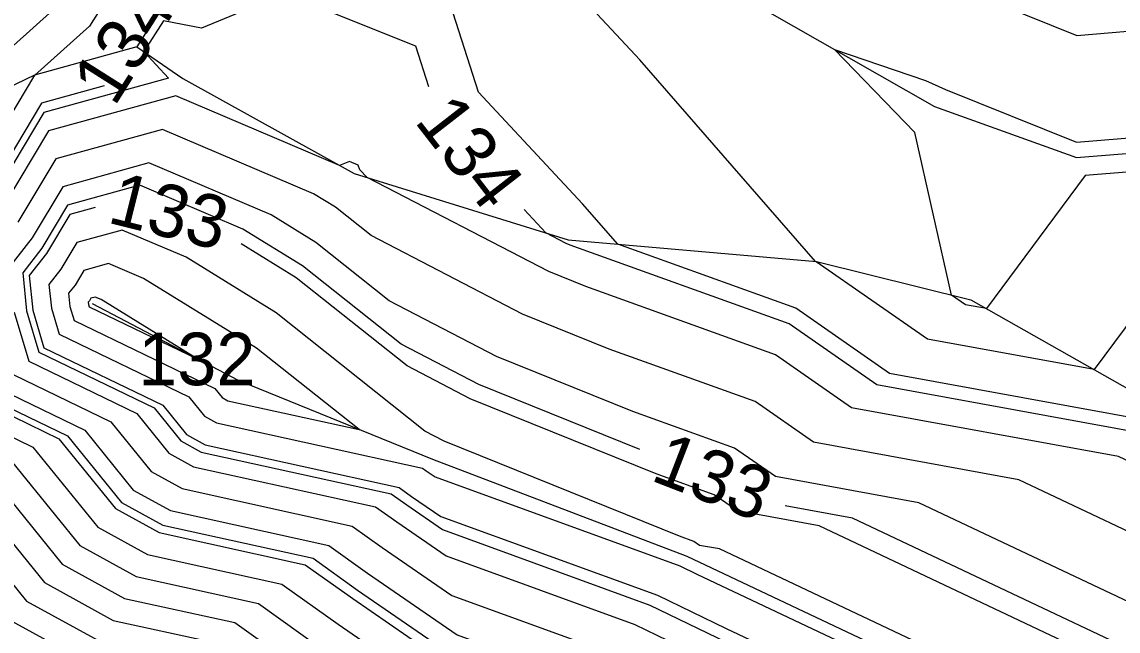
# Model space of a CAD drawing. Extents: x 2354170 to 2357230, y 866100 to 868290.
# Drawn here: x 2354956.5 to 2354998.24, y 867610.2 to 867633.37 of the extents above; entities that cross this region are included whole.
import ezdxf

# ---------------------------------------------------------------- set-up
doc = ezdxf.new("R2010")
doc.units = 0
for name, color, linetype in [('Default', 7, 'Continuous'), ('DTM Contours Major', 7, 'Continuous'), ('DTM Contours Minor', 7, 'Continuous'), ('DTM Contours Minor Text', 7, 'Continuous'), ('PH Exist DTM Breakline', 7, 'Continuous')]:
    doc.layers.add(name, color=color, linetype=linetype)

msp = doc.modelspace()

# ---------------------------------------------------------------- linework, layer by layer
at = {"layer": 'Default'}
for points in [[(2355046.588, 867622.223), (2355023.336, 867633.042), (2355022.638, 867633.357), (2355002.267, 867642.626), (2355001.673, 867642.728), (2354993.045, 867646.364), (2354992.846, 867646.429), (2354988.085, 867647.906), (2354983.375, 867649.109), (2354983.243, 867649.088), (2354977.432, 867648.175), (2354973.782, 867647.262), (2354972.722, 867647.082), (2354969.898, 867645.517), (2354967.05, 867643.227), (2354964.198, 867641.826), (2354961.475, 867638.94), (2354959.64, 867637.119), (2354958.142, 867634.538), (2354957.683, 867633.811), (2354956.183, 867632.466)], [(2355041.545, 867623.135), (2355023.921, 867631.335), (2355019.568, 867633.296), (2355004.341, 867640.224), (2354999.614, 867641.037), (2354994.549, 867643.171), (2354990.259, 867644.558), (2354987.614, 867645.379), (2354984.997, 867646.047), (2354979.583, 867645.201), (2354977.773, 867644.916), (2354976.636, 867644.632), (2354972.157, 867643.873), (2354971.277, 867643.386), (2354970.39, 867642.673), (2354964.682, 867639.867), (2354963.344, 867638.45), (2354960.556, 867635.683), (2354959.708, 867634.22), (2354959.07, 867633.211), (2354956.993, 867631.348), (2354956.996, 867631.345), (2354956.983, 867631.341), (2354954.713, 867627.551)], [(2354986.75, 867624.248), (2354986.725, 867624.257), (2354980.026, 867631.929), (2354978.413, 867633.662), (2354976.726, 867638.904), (2354979.353, 867640.37), (2354983.475, 867638.012), (2354989.184, 867636.062), (2354993.744, 867634.034), (2354996.674, 867632.856), (2354999.209, 867633.063), (2355003.943, 867629.367), (2355001.505, 867622.952), (2354999.284, 867622.77), (2354997.33, 867620.144), (2354990.982, 867621.302), (2354986.75, 867624.248)], [(2354997.435, 867636.982), (2355006.309, 867630.054), (2355001.739, 867618.031), (2355001.576, 867618.017), (2355001.433, 867617.825), (2354989.535, 867619.995), (2354985.973, 867622.475), (2354979.191, 867624.914), (2354977.85, 867626.449), (2354973.891, 867630.702), (2354972.606, 867634.697)], [(2355001.875, 867636.557), (2355008.523, 867631.3), (2355012.868, 867629.131), (2355012.524, 867621.386), (2355016.711, 867610.469), (2355002.933, 867614.49), (2355001.503, 867615.301), (2354998.259, 867616.833), (2354988.089, 867618.688), (2354985.195, 867620.702), (2354977.975, 867623.299), (2354976.56, 867623.87), (2354969.645, 867627.446), (2354969.37, 867627.742), (2354969.311, 867627.925), (2354968.973, 867628.061), (2354968.6, 867627.905), (2354962.364, 867630.556), (2354957.519, 867629.22), (2354955.803, 867626.354)], [(2354992.429, 867622.609), (2354991.895, 867622.981), (2354990.502, 867629.161), (2354987.448, 867632.321), (2354990.911, 867631.138), (2354991.673, 867630.799), (2354996.664, 867628.791), (2355000.982, 867629.144), (2355001.578, 867628.679), (2355001.271, 867627.873), (2354996.992, 867627.523), (2354993.227, 867622.463), (2354992.429, 867622.609)], [(2354959.634, 867630.938), (2354957.251, 867630.281), (2354955.258, 867626.952), (2354953.783, 867625.062), (2354954.084, 867622.102), (2354955.041, 867618.903), (2354957.909, 867617.517), (2354960.067, 867614.856), (2354961.724, 867613.947), (2354967.292, 867612.723), (2354969.1, 867611.433), (2354973.288, 867608.551), (2354977.275, 867607.102), (2354987.83, 867602.007), (2354995.52, 867598.375), (2354998.973, 867596.937), (2355010.76, 867591.157), (2355023.311, 867586.01), (2355031.132, 867582.608)], [(2355045.465, 867608.937), (2355032.951, 867602.68), (2355029.511, 867602.827), (2355027.201, 867604.358), (2355004.209, 867611.068), (2355001.226, 867612.759), (2354994.46, 867615.955), (2354986.642, 867617.381), (2354984.418, 867618.929), (2354978.867, 867620.925), (2354975.565, 867622.258), (2354969.801, 867625.239), (2354968.438, 867626.322), (2354967.611, 867626.832), (2354961.851, 867629.28), (2354957.788, 867628.16), (2354956.348, 867625.755)], [(2355039.634, 867595.298), (2355032.282, 867595.611), (2355020.924, 867603.141), (2355005.486, 867607.647), (2355000.95, 867610.217), (2354990.661, 867615.077), (2354985.195, 867616.074), (2354983.64, 867617.156), (2354979.76, 867618.552), (2354974.57, 867620.647), (2354970.483, 867622.761), (2354967.689, 867624.981), (2354965.992, 867626.027), (2354961.339, 867628.004), (2354958.056, 867627.099), (2354956.893, 867625.157), (2354956.032, 867624.053)], [(2354959.297, 867626.307), (2354958.324, 867626.038), (2354957.438, 867624.558), (2354956.782, 867623.717), (2354956.916, 867622.401), (2354957.342, 867620.978), (2354961.864, 867618.793), (2354962.775, 867617.67), (2354963.474, 867617.287), (2354970.863, 867615.663), (2354971.341, 867615.322), (2354972.448, 867614.56), (2354980.701, 867611.562), (2354983.324, 867610.296), (2354999.117, 867602.837), (2355006.207, 867599.884), (2355008.646, 867598.688), (2355035.042, 867587.863), (2355035.182, 867587.803), (2355035.537, 867587.564), (2355042.462, 867583.632)], [(2354962.753, 867624.416), (2354960.314, 867625.453), (2354958.593, 867624.978), (2354957.983, 867623.959), (2354957.532, 867623.381), (2354957.624, 867622.475), (2354957.917, 867621.497), (2354962.853, 867619.112), (2354963.452, 867618.374), (2354963.911, 867618.122), (2354971.756, 867616.398), (2354971.901, 867616.294), (2354972.238, 867616.062), (2354981.557, 867612.677), (2354982.198, 867612.368), (2355000.016, 867603.952)], [(2355055.077, 867585.745), (2355036.484, 867587.97), (2355035.529, 867588.375), (2355035.053, 867588.395), (2355014.646, 867601.924), (2355006.762, 867604.225), (2355000.673, 867607.676), (2354986.861, 867614.199), (2354983.748, 867614.767), (2354982.863, 867615.384), (2354980.653, 867616.178), (2354973.576, 867619.035), (2354971.166, 867620.282), (2354966.939, 867623.64), (2354964.849, 867624.927)], [(2354961.134, 867623.61), (2354959.802, 867624.177), (2354958.861, 867623.917), (2354958.528, 867623.361), (2354958.282, 867623.045), (2354958.332, 867622.55), (2354958.492, 867622.015), (2354963.842, 867619.431), (2354964.129, 867619.078), (2354964.349, 867618.957), (2354969.338, 867617.86), (2354965.44, 867620.957), (2354961.134, 867623.61)], [(2355000.396, 867605.134), (2354983.062, 867613.321), (2354982.302, 867613.46), (2354982.085, 867613.611), (2354981.545, 867613.805), (2354972.581, 867617.424), (2354971.848, 867617.803), (2354966.19, 867622.299), (2354962.753, 867624.416)], [(2354963.174, 867620.55), (2354959.515, 867622.805), (2354959.289, 867622.901), (2354959.13, 867622.857), (2354959.073, 867622.762), (2354959.031, 867622.709), (2354959.04, 867622.625), (2354959.067, 867622.534), (2354963.174, 867620.55)], [(2354956.208, 867622.326), (2354956.766, 867620.459), (2354960.875, 867618.474), (2354962.098, 867616.967), (2354963.036, 867616.452), (2354969.971, 867614.928), (2354970.781, 867614.35), (2354972.658, 867613.057), (2354979.844, 867610.447), (2354984.451, 867608.223), (2354998.218, 867601.721), (2355004.398, 867599.147), (2355009.175, 867596.805), (2355032.109, 867587.4), (2355034.266, 867586.462), (2355039.748, 867582.774)], [(2354956.191, 867619.94), (2354959.887, 867618.155), (2354961.421, 867616.263), (2354962.599, 867615.617), (2354969.078, 867614.193), (2354970.221, 867613.378), (2354972.868, 867611.555), (2354978.988, 867609.332), (2354985.577, 867606.151), (2354997.319, 867600.606), (2355002.59, 867598.411), (2355009.703, 867594.923), (2355029.176, 867586.937), (2355033.351, 867585.121), (2355043.958, 867577.984)], [(2354955.616, 867619.421), (2354958.898, 867617.836), (2354960.744, 867615.56), (2354962.161, 867614.782), (2354968.185, 867613.458), (2354969.66, 867612.406), (2354973.078, 867610.053), (2354978.132, 867608.217), (2354986.703, 867604.079), (2354996.419, 867599.49), (2355000.781, 867597.674), (2355010.232, 867593.04), (2355026.243, 867586.473), (2355032.436, 867583.78), (2355048.169, 867573.195)], [(2354954.466, 867618.384), (2354956.92, 867617.199), (2354959.39, 867614.152), (2354961.286, 867613.112), (2354966.399, 867611.988), (2354968.54, 867610.461), (2354973.497, 867607.048), (2354976.419, 867605.987), (2354988.956, 867599.935), (2354994.621, 867597.259), (2354997.164, 867596.2), (2355011.289, 867589.274), (2355020.378, 867585.547), (2355030.605, 867581.098), (2355048.031, 867569.375)], [(2354954.942, 867616.561), (2354958.036, 867612.745), (2354960.411, 867611.442), (2354964.614, 867610.519), (2354967.419, 867608.517), (2354973.917, 867604.044), (2354974.706, 867603.757), (2354991.209, 867595.79), (2354992.823, 867595.028), (2354993.547, 867594.727), (2354997.886, 867592.599)], [(2354955.931, 867616.88), (2354958.713, 867613.449), (2354960.849, 867612.277), (2354965.507, 867611.253), (2354967.979, 867609.489), (2354973.707, 867605.546), (2354975.562, 867604.872), (2354990.082, 867597.863), (2354993.722, 867596.144), (2354995.356, 867595.463), (2355011.818, 867587.391), (2355017.445, 867585.084), (2355029.69, 867579.758), (2355040.479, 867572.499)], [(2354953.953, 867616.242), (2354957.359, 867612.042), (2354959.973, 867610.607), (2354963.721, 867609.784), (2354966.859, 867607.545), (2354973.714, 867602.825), (2354973.951, 867602.664), (2354991.637, 867594.111), (2354992.134, 867593.907), (2355012.097, 867584.209), (2355012.864, 867583.916), (2355028.02, 867577.324), (2355028.029, 867577.321), (2355028.633, 867577.026), (2355052.315, 867564.516)], [(2354952.964, 867615.923), (2354956.682, 867611.338), (2354959.536, 867609.773), (2354962.828, 867609.049), (2354966.298, 867606.573), (2354972.338, 867602.415), (2354973.485, 867601.633), (2354989.329, 867593.971), (2354992.273, 867592.763), (2355010.547, 867583.886), (2355013.364, 867582.809), (2355027.534, 867576.646), (2355027.566, 867576.634), (2355029.785, 867575.552), (2355051.989, 867563.822)], [(2354956.005, 867610.635), (2354959.098, 867608.938), (2354961.936, 867608.314), (2354965.738, 867605.601), (2354970.962, 867602.005), (2354973.019, 867600.603), (2354987.021, 867593.831), (2354992.411, 867591.619), (2354993.764, 867590.962)]]:
    msp.add_lwpolyline(points, dxfattribs=at)
at = {"layer": 'DTM Contours Major'}
msp.add_lwpolyline([(2354954.942, 867616.561), (2354958.036, 867612.745), (2354960.411, 867611.442), (2354964.614, 867610.519), (2354967.419, 867608.517), (2354973.917, 867604.044), (2354974.706, 867603.757), (2354991.209, 867595.79), (2354992.823, 867595.028), (2354993.547, 867594.727), (2354997.886, 867592.599)], dxfattribs=at)
at = {"layer": 'DTM Contours Minor'}
for points in [[(2355034.82, 867624.35), (2355024.7, 867629.058), (2355015.475, 867633.214), (2355007.106, 867637.022), (2354996.869, 867638.781), (2354996.555, 867638.913), (2354991.72, 867640.477), (2354996.506, 867638.348), (2354996.687, 867638.275), (2354996.844, 867638.288), (2355007.098, 867630.283), (2355004.999, 867624.763), (2355004.729, 867618.674), (2355005.884, 867615.662), (2355002.082, 867616.771), (2355001.687, 867616.995), (2355000.792, 867617.418), (2354989.053, 867619.559), (2354985.714, 867621.884), (2354977.379, 867624.881), (2354977.223, 867624.944), (2354976.456, 867625.34), (2354975.625, 867626.234)], [(2354972.003, 867630.899), (2354971.507, 867632.44), (2354966.51, 867634.45), (2354963.342, 867633.13), (2354961.888, 867633.412), (2354961.149, 867632.242), (2354962.079, 867631.234), (2354957.34, 867629.927), (2354955.439, 867626.753)], [(2354980.027, 867617.102), (2354973.907, 867619.572), (2354970.938, 867621.108), (2354967.189, 867624.087), (2354964.912, 867625.49), (2354960.997, 867627.154), (2354958.235, 867626.392), (2354957.256, 867624.758), (2354956.532, 867623.829), (2354956.68, 867622.376), (2354957.15, 867620.805), (2354961.535, 867618.687), (2354962.549, 867617.436), (2354963.328, 867617.009), (2354970.566, 867615.418), (2354971.154, 867614.998), (2354972.518, 867614.059), (2354980.415, 867611.19), (2354983.7, 867609.605), (2354998.817, 867602.465), (2355005.604, 867599.639), (2355008.822, 867598.061), (2355034.064, 867587.709), (2355034.877, 867587.356)], [(2354963.174, 867620.55), (2354959.515, 867622.805), (2354959.289, 867622.901), (2354959.13, 867622.857), (2354959.073, 867622.762), (2354959.031, 867622.709), (2354959.04, 867622.625), (2354959.067, 867622.534), (2354963.174, 867620.55)], [(2354955.233, 867619.076), (2354958.238, 867617.624), (2354960.293, 867615.091), (2354961.869, 867614.226), (2354967.59, 867612.968), (2354969.287, 867611.757), (2354973.218, 867609.051), (2354977.561, 867607.474), (2354987.454, 867602.698), (2354995.82, 867598.747), (2354999.576, 867597.183), (2355010.584, 867591.785), (2355024.288, 867586.165), (2355031.826, 867582.886), (2355050.977, 867570.001)], [(2355152.512, 867567.981), (2355134.902, 867576.713), (2355127.278, 867579.875), (2355126.516, 867580.24), (2355119.731, 867583.497), (2355106.992, 867590.341), (2355101.553, 867592.354), (2355097.264, 867595.078), (2355090.882, 867596.12), (2355088.741, 867596.974), (2355084.875, 867597.032), (2355084.112, 867597.251), (2355080.993, 867598.602), (2355072.97, 867589.975), (2355068.833, 867583.626), (2355058.619, 867586.396), (2355042.447, 867588.331), (2355036.897, 867590.683), (2355034.129, 867590.8), (2355016.739, 867602.33), (2355006.337, 867605.365), (2355000.765, 867608.523), (2354988.128, 867614.492), (2354985.563, 867614.96)]]:
    msp.add_lwpolyline(points, dxfattribs=at)
at = {"layer": 'PH Exist DTM Breakline'}
for points in [[(2355047.856, 867615.298), (2355025.751, 867625.988), (2355010.481, 867633.114), (2354996.688, 867638.633), (2354987.026, 867642.219), (2354977.927, 867643.442), (2354971.901, 867642.422), (2354975.162, 867639.949), (2354981.522, 867635.698), (2354991.257, 867630.149), (2354996.663, 867628.206), (2355001.237, 867628.58), (2355007.575, 867630.422)], [(2354971.901, 867642.422), (2354965.149, 867637.977), (2354961.754, 867633.806), (2354960.882, 867632.426), (2354962.631, 867631.222), (2354969.152, 867627.599), (2354977.305, 867625.078), (2354986.753, 867624.254), (2354992.637, 867622.797), (2355001.758, 867617.641), (2355041.562, 867598.55)], [(2354960.882, 867632.426), (2354956.982, 867631.345), (2354953.002, 867629.43), (2354950.595, 867626.491), (2354949.944, 867621.665), (2354951.054, 867615.307), (2354953.445, 867607.974), (2354956.371, 867603.734), (2354962.15, 867599.376), (2354969.478, 867592.769), (2354993.77, 867580.383), (2355020.895, 867566.731)], [(2355035.245, 867587.895), (2355000.307, 867604.313), (2354981.834, 867613.038), (2354972.146, 867616.719), (2354964.751, 867619.724), (2354959.184, 867622.64)]]:
    msp.add_lwpolyline(points, dxfattribs=at)

# ---------------------------------------------------------------- texts
at = {"layer": 'Default'}
for s, rotation, p in [('134', 57.687, (2354960.018, 867630.104)), ('133', 346.0496, (2354959.708, 867625.746))]:
    msp.add_text(s, height=2, rotation=rotation, dxfattribs=at).set_placement(p)
msp.add_text('132', height=2, dxfattribs=at).set_placement((2354960.93, 867619.55))
at = {"layer": 'DTM Contours Minor Text'}
for s, rotation, p in [('134', 307.8211, (2354971.415, 867629.589)), ('133', 338.846, (2354980.391, 867615.951))]:
    msp.add_text(s, height=2, rotation=rotation, dxfattribs=at).set_placement(p)
msp.add_text('132', height=2, dxfattribs=at).set_placement((2354960.93, 867619.55))

doc.saveas('drawing.dxf')
